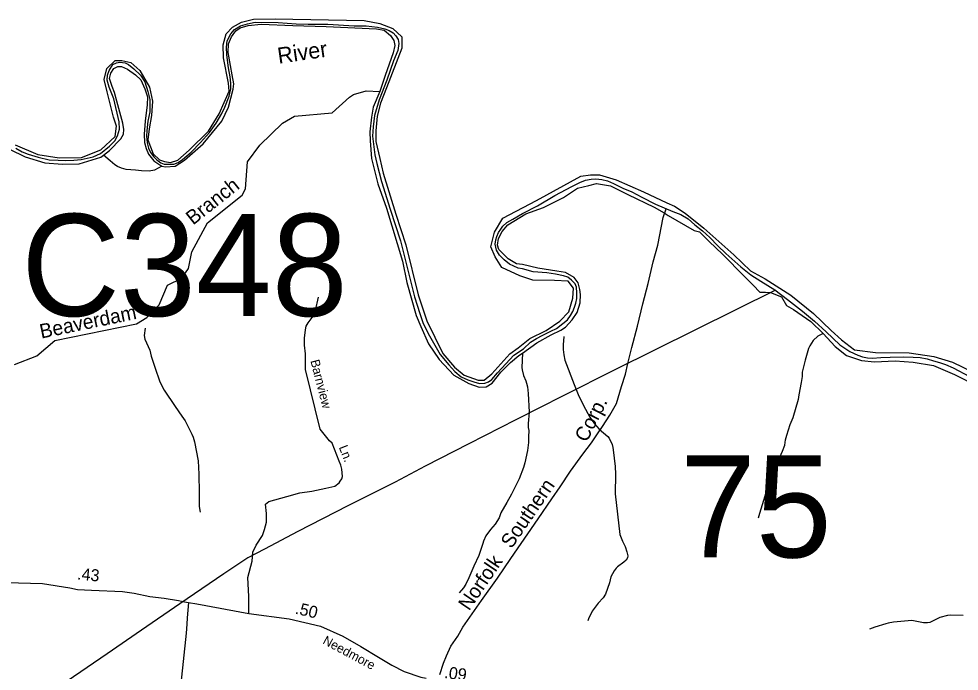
# Model space of a CAD drawing. Extents: x 1473865 to 1648260, y 639067 to 773536.
# Drawn here: x 1523619 to 1533439, y 753147 to 759964 of the extents above; entities that cross this region are included whole.
import ezdxf

# ---------------------------------------------------------------- set-up
doc = ezdxf.new("R2010")
doc.units = 0
for name, color, linetype in [('Exist Boundary Political CountyLine', 7, 'Continuous'), ('Exist Hydrographic Creek Single Shore', 7, 'Continuous'), ('Exist Hydrographic Creek Single Shore Label', 7, 'Continuous'), ('Exist Hydrographic Misc Water Feature', 7, 'Continuous'), ('Exist Hydrographic River Shore', 7, 'Continuous'), ('Exist Hydrographic River Shore Label', 7, 'Continuous'), ('Exist Railroad Mainline', 7, 'Continuous'), ('Exist Railroad Mainline Label', 7, 'Continuous'), ('Exist Road Non-System Type 51', 7, 'Continuous'), ('Exist Road Non-System Type 51 Label', 7, 'Continuous'), ('Exist Road Secondary Mileage Hundredths English Label', 7, 'Continuous'), ('Exist Road Secondary Structure Culvert Number Label', 7, 'Continuous'), ('Exist Road Secondary Structure Standard Bridge Number Label', 7, 'Continuous'), ('Exist Road Secondary Type 51 Attributed', 7, 'Continuous'), ('Exist Road Secondary Type 51 Label', 7, 'Continuous'), ('Exist Utilities Electrical Transmission Line', 7, 'Continuous')]:
    doc.layers.add(name, color=color, linetype=linetype)

msp = doc.modelspace()

# ---------------------------------------------------------------- linework, layer by layer
at = {"layer": 'Exist Boundary Political CountyLine'}
for points in [[(1523587.6, 758610.6), (1523655.9, 758574.6), (1523718.5, 758549.9), (1523822.9, 758519.5), (1523936.7, 758489.1), (1524028.7, 758485.3), (1524112.2, 758481.6), (1524195.7, 758485.3), (1524269.7, 758492.9), (1524334.2, 758506.2), (1524396.8, 758523.3), (1524470.8, 758557.5), (1524565.7, 758631.5), (1524622.6, 758690.4), (1524649.2, 758741.6), (1524670.1, 758811.9), (1524667.2, 758885.9), (1524612.2, 759128.9), (1524562.9, 759250.4), (1524542, 759322.5), (1524545.8, 759375.7), (1524562.9, 759425), (1524602.7, 759485.8), (1524640.7, 759504.8), (1524674.8, 759512.4), (1524729.8, 759502.9), (1524764, 759487.7), (1524819, 759442.1), (1524889.2, 759375.7), (1524934.7, 759305.4), (1524967, 759202.9), (1524988.8, 759119.4), (1524986.9, 758992.2), (1524968, 758893.5), (1524954.7, 758794.8), (1524953.7, 758735.9), (1524959.4, 758669.5), (1524972.7, 758610.6), (1524995.5, 758567), (1525029.6, 758523.3), (1525061.9, 758489.1), (1525101.7, 758458.8), (1525138.7, 758445.5), (1525193.7, 758443.6), (1525237.4, 758445.5), (1525282.9, 758460.7), (1525328.5, 758494.8), (1525417.6, 758568.9), (1525518.2, 758671.4), (1525609.3, 758775.8), (1525681.4, 758872.6), (1525740.2, 758975.1), (1525772.4, 759041.6), (1525816.1, 759155.5), (1525835.1, 759231.4), (1525835.1, 759292.2), (1525825.6, 759356.7), (1525808.5, 759451.6), (1525790.5, 759586.4), (1525786.7, 759666.1), (1525794.3, 759732.6), (1525834.1, 759806.6), (1525870.2, 759852.2), (1525934.7, 759890.1), (1526006.8, 759912.9), (1526088.4, 759928.1), (1526326.5, 759926.2), (1526514.3, 759912.9), (1526639.5, 759909.1), (1526844.5, 759907.2), (1527120.5, 759892), (1527245.8, 759890.1), (1527365.3, 759876.9), (1527441.2, 759859.8), (1527486.7, 759840.8), (1527528.5, 759816.1), (1527556.9, 759785.7), (1527581.6, 759747.8), (1527587.3, 759704.1), (1527575.9, 759633.9), (1527533.2, 759525.7), (1527461.1, 759322.5), (1527380.5, 759115.6), (1527334, 758954.2), (1527318.8, 758836.5), (1527313.1, 758737.8), (1527327.4, 758627.7)], [(1527327.4, 758627.7), (1527336.8, 758542.3), (1527357.7, 758453.1), (1527408, 758265.1), (1527498.1, 757974.7), (1527603.4, 757642.5), (1527687.9, 757308.4), (1527751.4, 757059.7), (1527806.4, 756883.1), (1527842.5, 756780.6), (1527908.9, 756651.5), (1528019.9, 756456), (1528111, 756349.7), (1528173.6, 756277.5), (1528240, 756224.4), (1528306.4, 756192.1), (1528370.9, 756169.3), (1528429.7, 756154.2), (1528486.7, 756157.9), (1528522.7, 756171.2), (1528558.8, 756195.9), (1528619.5, 756264.3), (1528704.9, 756359.2), (1528788.3, 756450.3), (1528887.9, 756516.7), (1528961.9, 756585.1), (1529024.6, 756624.9), (1529083.4, 756655.3), (1529176.4, 756699), (1529234.2, 756729.4), (1529300.6, 756778.7), (1529348.1, 756818.6), (1529380.3, 756864.1), (1529403.1, 756905.9), (1529422.1, 756951.5), (1529435.3, 756991.3), (1529446.7, 757042.6), (1529446.7, 757099.5), (1529442.9, 757158.4), (1529427.8, 757196.4), (1529391.7, 757234.3), (1529353.8, 757262.8), (1529306.3, 757278), (1529224.7, 757297), (1529133.7, 757310.3), (1528991.4, 757321.6), (1528877.5, 757350.1), (1528833.9, 757357.7), (1528744.7, 757401.4), (1528687.8, 757445), (1528638.4, 757494.4), (1528606.2, 757545.7), (1528592.9, 757610.2), (1528601.4, 757653.9), (1528610.9, 757689.9), (1528629.9, 757729.8), (1528652.7, 757765.9), (1528673.5, 757796.2), (1528715.3, 757834.2), (1528777.9, 757870.3), (1528878.5, 757929.1), (1529034, 758010.8), (1529215.2, 758119), (1529395.5, 758210.1), (1529477.1, 758253.8), (1529537.8, 758278.4), (1529596.6, 758287.9), (1529644.1, 758291.7), (1529706.7, 758284.1), (1529767.4, 758270.8), (1529828.1, 758244.3), (1529927.7, 758193), (1530018.8, 758155), (1530125, 758100), (1530267.3, 758027.8), (1530358.4, 757988), (1530448.5, 757951.9), (1530532, 757917.7), (1530609.8, 757874.1), (1530680, 757811.4), (1530759.7, 757748.8), (1530833.7, 757678.5), (1530919.1, 757591.2), (1531001.6, 757511.5), (1531157.2, 757371), (1531261.6, 757287.5), (1531365.9, 757222.9), (1531514.9, 757131.8), (1531645.8, 757029.3), (1531803.3, 756907.8), (1531928.5, 756805.3), (1532049, 756693.3), (1532191.3, 756558.5), (1532297.6, 756488.3), (1532379.1, 756450.3), (1532430.4, 756433.2), (1532481.6, 756421.8), (1532534.7, 756418), (1532622, 756423.7), (1532716.9, 756427.5), (1532854.4, 756433.2)], [(1532854.4, 756433.2), (1532958.8, 756427.5), (1533032.8, 756423.7), (1533104.9, 756410.4), (1533171.3, 756391.5), (1533233.9, 756372.5), (1533296.5, 756353.5), (1533376.2, 756317.4), (1533547, 756228.2)]]:
    msp.add_lwpolyline(points, dxfattribs=at)
at = {"layer": 'Exist Hydrographic Creek Single Shore'}
msp.add_lwpolyline([(1523573.8, 756350.3), (1523808.8, 756444.1), (1523994.8, 756601.2), (1524847.8, 756777.6), (1524956.8, 756844.3), (1525084.8, 756976.4), (1525170.8, 757181.4), (1525321.8, 757253.9), (1525390.8, 757354.2), (1525426.8, 757527.5), (1525589.9, 757832.7), (1525952.8, 758120.8), (1525986.8, 758185.8), (1526007.9, 758470.9), (1526135.8, 758642.3), (1526372.8, 758873.9), (1526499.8, 758946.8), (1526891.8, 758981.6), (1527071.3, 759143.3), (1527115.7, 759174.5), (1527245.6, 759212.4), (1527388.7, 759205.8)], dxfattribs=at)
at = {"layer": 'Exist Hydrographic Misc Water Feature'}
for points in [[(1525113.7, 758425.4), (1525037.9, 758384), (1524981.6, 758373.3), (1524901.6, 758375.2), (1524837.7, 758380.7), (1524742, 758389), (1524690.2, 758402.1), (1524650.6, 758419.1), (1524623, 758437.7), (1524573.9, 758478.8), (1524504.2, 758539.2)], [(1524938.9, 756732.5), (1524928.6, 756655.5), (1524933.7, 756615.4), (1524987.1, 756502.2), (1525001.7, 756437.9), (1525039.1, 756325.1), (1525091.7, 756172), (1525137.6, 756082.9), (1525253.8, 755912.3), (1525322.7, 755811.1), (1525357.3, 755764.5), (1525427.3, 755624.4), (1525438.5, 755592.1), (1525453.5, 755543.8), (1525493.7, 755344.4), (1525497.8, 755206.9), (1525501.4, 755010.9), (1525501.6, 754931), (1525502.1, 754867.1), (1525512.9, 754810.8)], [(1532019.1, 756675.5), (1531963.3, 756646.3), (1531914.2, 756601.5), (1531879, 756546.3), (1531866.4, 756520.6), (1531829.6, 756397.6), (1531798.7, 756270.4), (1531798.4, 756227.1), (1531788.3, 756162.7), (1531765.3, 756035.3), (1531760.8, 756011.4), (1531756.3, 755987.5), (1531699.9, 755793), (1531670.3, 755721.7), (1531635.7, 755610.6), (1531622.6, 755562.9), (1531618.1, 755539), (1531613.4, 755507.1), (1531591.9, 755443.7), (1531520.3, 755285.5), (1531471.7, 755185), (1531427.3, 755063.7), (1531418.4, 755024), (1531409.2, 754976.2), (1531353.2, 754793.6), (1531338.1, 754746)], [(1529310.9, 756645.9), (1529305, 756558.8), (1529303.8, 756508.9), (1529310.5, 756452.7), (1529321.3, 756396.5), (1529419.5, 756142.3), (1529461.1, 756037.4), (1529514.6, 755924.2), (1529581.8, 755802.7), (1529630.3, 755733.6), (1529681, 755676.4), (1529771.3, 755600.4), (1529782.9, 755582.1), (1529813.4, 755517.4), (1529820.6, 755485.3), (1529824.1, 755461.2), (1529848.1, 755284.7), (1529851, 755205.8), (1529845.6, 755001), (1529896.1, 754576), (1529922.1, 754505.7), (1529949.2, 754450.8), (1529967.9, 754394.4), (1529979, 754354.2), (1529974.5, 754330.3), (1529959.9, 754306.6), (1529937.5, 754285.2), (1529872.4, 754238.7), (1529856, 754223.1), (1529835.4, 754195.6), (1529802, 754134.5), (1529788.5, 754070.8), (1529745.9, 753951.9), (1529721, 753914.5), (1529667.7, 753859.7), (1529605.8, 753775.3), (1529568, 753696.2), (1529561.5, 753672.4)], [(1528880.1, 756469.6), (1528871.4, 756319.1), (1528874.9, 756295), (1528889.7, 756238.7), (1528912.3, 756182.2), (1528919.8, 756158.1), (1528930.9, 756117.8), (1528939, 756050), (1528948.9, 755853.6), (1528938.2, 755733.9), (1528937.2, 755693.9), (1528944.5, 755661.7), (1528943.1, 755597.8), (1528941.6, 755535.9), (1528931.8, 755454.2), (1528904.8, 755322.9), (1528887.8, 755275.3), (1528845.1, 755156.4), (1528765.5, 754998.3), (1528715.5, 754911.5), (1528653, 754801.1), (1528635.8, 754749.5), (1528592.3, 754684.6), (1528545.1, 754629.7), (1528495.5, 754560.9), (1528470.2, 754505.5), (1528465.7, 754481.7), (1528421.8, 754357.3), (1528372.3, 754244), (1528317.6, 754121.3), (1528288, 754058), (1528263.2, 754018.6), (1528218, 753965.7)], [(1533481.2, 753728.2), (1533349.2, 753731.3), (1533317.1, 753728.1), (1533236.8, 753710), (1533131.6, 753656.5), (1533107.5, 753653), (1533067.5, 753654), (1532943.9, 753676.9), (1532751.6, 753661.4), (1532695.3, 753650.7), (1532671.2, 753643.3), (1532558.3, 753606), (1532501.9, 753585.3)]]:
    msp.add_lwpolyline(points, dxfattribs=at)
at = {"layer": 'Exist Hydrographic River Shore'}
for points in [[(1525113.7, 758425.4), (1525150.6, 758415.4), (1525250.9, 758425.3), (1525349.6, 758486.2), (1525543.6, 758657.3), (1525737.7, 758895.9), (1525808.1, 759039.8), (1525859.1, 759227.4), (1525864, 759283.3), (1525845.9, 759377.1), (1525829.5, 759474.2), (1525806.5, 759611.6), (1525809.8, 759702.1), (1525839.4, 759776.1), (1525885.4, 759837), (1525931.4, 759868.3), (1526015.3, 759894.6), (1526149.7, 759908.9), (1526481.8, 759894.1), (1526827.1, 759882.6), (1527353.8, 759859.7), (1527432.7, 759843.3), (1527501.8, 759790.6), (1527534.7, 759736.3), (1527544.5, 759683.6), (1527528.1, 759609.6), (1527445.9, 759371), (1527388.7, 759205.8)], [(1525141, 758472.1), (1525204.2, 758462.7), (1525279.1, 758486.2), (1525398.5, 758591.6), (1525599.8, 758790.7), (1525712.1, 758971), (1525814.6, 759206.1), (1525807.5, 759292.8), (1525758.4, 759555.1), (1525753.7, 759691), (1525784.1, 759805.7), (1525852, 759876), (1525944.3, 759928.7), (1526070.7, 759959.1), (1526295.4, 759963.8), (1527224.6, 759945.1), (1527388.5, 759914.6), (1527526.5, 759860.7), (1527620.2, 759776.4), (1527620.2, 759657), (1527460.4, 759243.9), (1527397.2, 759082.3), (1527362.1, 758946.4), (1527345.7, 758791.8), (1527348.1, 758681.7), (1527387.7, 758505.6), (1527425.1, 758351), (1527556.2, 757922.4), (1527661.5, 757603.8), (1527790, 757080.7), (1527879, 756806.6), (1528047.2, 756468.5), (1528168.9, 756325.6), (1528269.5, 756239), (1528414.6, 756187.4), (1528480.2, 756187.4), (1528557.4, 756253), (1528747, 756463.8), (1528835, 756526.6)], [(1523582, 758647.7), (1523818.4, 758544.6), (1524040.7, 758511.8), (1524273.6, 758514.5), (1524474.9, 758594.2), (1524624.7, 758732.4), (1524640.9, 758841.2), (1524608.1, 758937.2), (1524542.6, 759199.5), (1524509.8, 759328.4), (1524540.2, 759445.5), (1524624.5, 759529.8), (1524694.7, 759529.8), (1524790.7, 759506.4), (1524881.9, 759424.4), (1524984.9, 759251.1), (1525015.4, 759103.5), (1525003.7, 758953.6), (1524980.2, 758813.1), (1524966.2, 758698.3), (1525024, 758551.7), (1525087.2, 758490.8), (1525141, 758472.1)], [(1524504.2, 758539.2), (1524565, 758588.5), (1524686.4, 758708.1), (1524714.3, 758759.1), (1524716, 758808.5), (1524706.1, 758874.3), (1524642, 759104.7), (1524617.3, 759192.7), (1524594.3, 759255.3), (1524566.3, 759339.2), (1524581.1, 759396.8), (1524612.4, 759444.5), (1524653.5, 759465.9), (1524692.9, 759464.3), (1524755.4, 759436.3), (1524839.3, 759377), (1524891.9, 759327.7), (1524936.3, 759230.6), (1524962.6, 759148.3), (1524961, 759064.4), (1524939.6, 758893.2), (1524929.7, 758756.7), (1524932.8, 758670.5), (1524947.6, 758608), (1524973.9, 758550.4), (1525029.8, 758479.7), (1525113.7, 758425.4)], [(1527388.7, 759205.8), (1527318, 759041.2), (1527301.6, 758937.6), (1527283.5, 758782.9), (1527286.7, 758688.9), (1527303.1, 758504.6), (1527367.3, 758238), (1527459.3, 757984.6), (1527625, 757431.7), (1527671, 757209.6), (1527769.3, 756862.4), (1527817, 756750.5), (1527897.6, 756567.9), (1528007.7, 756403.3), (1528160.7, 756242), (1528316.9, 756153.2), (1528427.9, 756114.2), (1528498.7, 756119.1), (1528562.8, 756157), (1528653.2, 756272.2), (1528751.9, 756374.2), (1528842.3, 756446.6), (1528880.1, 756469.6)], [(1523521, 758601.6), (1523684.4, 758521), (1523890, 758458.4), (1524077.4, 758443.6), (1524248.4, 758448.6), (1524474.6, 758517.8), (1524504.2, 758539.2)], [(1528835, 756526.6), (1528956.8, 756622.6), (1529125.3, 756707), (1529270.4, 756803), (1529364, 756903.7), (1529406.1, 757044.3), (1529410.8, 757149.7), (1529356.9, 757223.8), (1529214.1, 757230.8), (1528987.1, 757233.2), (1528851.4, 757277.7), (1528664.1, 757366.7), (1528593.9, 757476.8), (1528549.4, 757582.2), (1528586.9, 757734.4), (1528673.3, 757880.7), (1529026.7, 758065.7), (1529487.8, 758321.1), (1529588.5, 758335.1), (1529684.4, 758335.1), (1529857.6, 758281.2), (1530143.9, 758154.7), (1530385, 758040)], [(1529328, 756742), (1529398.7, 756817.7), (1529451.3, 756896.7), (1529479.3, 756997.1), (1529485.9, 757084.3), (1529479.1, 757134.4), (1529459.4, 757206.8), (1529416.6, 757261.1), (1529329.5, 757312.1), (1529237.4, 757326.9), (1529038.4, 757358.2), (1528878.9, 757397.7), (1528815.4, 757403.6), (1528728.2, 757456.3), (1528632.9, 757553.4), (1528618.1, 757597.8), (1528627.9, 757666.9), (1528667.4, 757741), (1528726.6, 757810.1), (1528914.1, 757925.3), (1529097.7, 757993.2), (1529306.5, 758096.9), (1529452.9, 758195.6), (1529572.9, 758223.6), (1529650.2, 758241.7), (1529796.5, 758218.7), (1529979, 758129.8), (1530252, 757994.9), (1530358, 757937.8)], [(1530385, 758040), (1530466.9, 758004.8), (1530576.9, 757932.2), (1530771.1, 757775.3), (1531087.1, 757496.5), (1531260.3, 757330.2), (1531412.9, 757245.8), (1531679.7, 757077.1), (1531916.1, 756885.1), (1532103.4, 756707)], [(1530358, 757937.8), (1530400.7, 757909.8), (1530670.4, 757753.5), (1530726.3, 757737), (1530826.6, 757638.3), (1530966.4, 757505), (1531195.3, 757271.2), (1531285.7, 757180.7), (1531358.1, 757106.7), (1531417.2, 757106.7), (1531469.9, 757103.4), (1531581.7, 757057.3), (1531634.3, 756968.4), (1531708.3, 756927.3), (1531890.8, 756802.2), (1532019.1, 756675.5)], [(1528880.1, 756469.6), (1529029.1, 756579.6), (1529178.7, 756661.9), (1529277.4, 756709.7), (1529328, 756742)], [(1532019.1, 756675.5), (1532145.1, 756541.4), (1532263.5, 756447.6), (1532419.7, 756393.3), (1532554.5, 756378.5), (1532769.9, 756390.1), (1532956.5, 756375.5), (1533171.9, 756341), (1533390.6, 756248.8), (1533637.3, 756122.1), (1534021, 755892.8), (1534330.1, 755705.2), (1534460, 755627.9), (1534542.2, 755535.7), (1534609.6, 755422.2), (1534635.6, 755149.9), (1534671.7, 754906.4), (1534712.1, 754650.6)], [(1532103.4, 756707), (1532208.7, 756611), (1532344.5, 756505.6), (1532564.5, 756477.5), (1532915.6, 756475.1), (1533173.8, 756436.3), (1533370.4, 756375.4), (1533585.7, 756272.4), (1533964.9, 756063.9), (1534393.2, 755813.3), (1534541.9, 755695), (1534651.9, 755603.6), (1534694, 755467.8), (1534717.4, 755198.4), (1534729.1, 755041.5), (1534782.8, 754841.8), (1534848.3, 754675.5), (1534974.7, 754434.2), (1535098.7, 754277.3), (1535435.8, 754031.3), (1535879.1, 753868.9), (1536255.9, 753733.1), (1536569.6, 753634.7), (1536822.3, 753437.9)]]:
    msp.add_lwpolyline(points, dxfattribs=at)
at = {"layer": 'Exist Railroad Mainline'}
for points in [[(1528617.9, 754120.6), (1528755.7, 754323.6), (1529043.3, 754741), (1529184.9, 754947.6), (1529272.1, 755072.9), (1529381.5, 755235.8), (1529509, 755416.7), (1529601, 755533.5), (1529661.8, 755629.1), (1529714.8, 755703.3), (1529789.8, 755821.2), (1529859.4, 755944.5), (1529913, 756121.4), (1529955.8, 756250), (1529978.9, 756362.5), (1530020.3, 756528.1), (1530080.3, 756751.6), (1530134.2, 756985.3), (1530190.1, 757196.7), (1530243.9, 757424.3), (1530291.5, 757599.8), (1530348.4, 757887.8), (1530379.3, 757979.6)], [(1528016.8, 753114.2), (1528054.3, 753232.1), (1528086.2, 753308.1), (1528129.1, 753409.7), (1528202.8, 753512.5), (1528255.7, 753605.9), (1528328.6, 753713.3), (1528450.1, 753886.3), (1528617.9, 754120.6)]]:
    msp.add_lwpolyline(points, dxfattribs=at)
at = {"layer": 'Exist Road Non-System Type 51'}
msp.add_lwpolyline([(1526020.7, 753749.9), (1526020.7, 753928), (1526012.2, 754127.3), (1526056.3, 754298.5), (1526063.6, 754392.4), (1526097.4, 754465.5), (1526162.7, 754566.7), (1526184.1, 754626.4), (1526205.1, 754704), (1526207.1, 754795.7), (1526197, 754892.6), (1526229.4, 754922), (1526419, 754971.3), (1526553.6, 755009.4), (1526679.9, 755029.4), (1526824.2, 755059.3), (1526918.8, 755079.8), (1526963.4, 755116.2), (1526975.1, 755131.3), (1526992.4, 755157.8), (1526999.7, 755182.9), (1526990.8, 755257.1), (1526981.5, 755299.3), (1526963.9, 755341.5), (1526890.5, 755528.6), (1526863.8, 755552.8), (1526821.4, 755607.9), (1526765.4, 755675.3), (1526613.8, 756299), (1526611.4, 756464.8), (1526602.6, 756552.8), (1526601.7, 756626.8), (1526612.9, 756712.7), (1526621.5, 756752.5), (1526639.8, 756786.4), (1526704.9, 756871.5), (1526717.6, 756915.3), (1526747.5, 757056.9)], dxfattribs=at)
at = {"layer": 'Exist Road Secondary Type 51 Attributed'}
for points in [[(1523142.2, 754089.4), (1523361.5, 754076.8), (1523868.3, 754064), (1524151.5, 754019.4), (1524231.8, 754001.6), (1524379, 753995.6), (1524701.6, 753979.2), (1524825, 753964.4), (1524989.1, 753927.4), (1525136.9, 753911.4), (1525285.5, 753884.8), (1525349.3, 753872.3), (1525391.1, 753863.9)], [(1525391.1, 753863.9), (1525376.8, 753706.8), (1525373.5, 753638.9), (1525366.1, 753545.1), (1525312.9, 753019.9), (1525293.9, 752803.5), (1525264.2, 752427.8), (1525234.6, 752032), (1525212.3, 751797.6), (1525204.9, 751600.5), (1525164.4, 751254.7), (1525130.7, 751148.3), (1525089.8, 751029.3), (1525026.6, 750876.8), (1524978.2, 750754), (1524915.1, 750620.1), (1524874.2, 750452.7), (1524851.9, 750274.1), (1524848.1, 749868.6), (1524850.7, 749503), (1524827.7, 749367), (1524778.8, 749197.3), (1524690.1, 748922.5)], [(1525391.1, 753863.9), (1525477.9, 753852.5), (1526020.7, 753749.9), (1526441.6, 753694.8), (1526770.4, 753618.1), (1527003, 753514.7), (1527191.5, 753403.9), (1527375.4, 753294), (1527515.2, 753209.2), (1527642.3, 753145.6), (1527818, 753085.4), (1527873.7, 753075.6)]]:
    msp.add_lwpolyline(points, dxfattribs=at)
at = {"layer": 'Exist Utilities Electrical Transmission Line'}
msp.add_lwpolyline([(1531519.7, 757128.1), (1529843.3, 756294.8), (1529305.2, 756025.7), (1528809.2, 755772.2), (1528319.1, 755522.6), (1527863.1, 755288.9), (1527549.8, 755121.7), (1527056, 754876.2), (1526533.7, 754607), (1526184.4, 754424.1), (1526011.6, 754331.8), (1525760.2, 754166), (1525299.5, 753850.3), (1524899.4, 753577.9), (1524543.4, 753329.1), (1524125, 753043)], dxfattribs=at)

# ---------------------------------------------------------------- texts
at = {"layer": 'Exist Hydrographic Creek Single Shore Label'}
for s, rotation, p in [('Branch', 38.44203, (1525438.9, 757803.2)), ('Beaverdam', 11.68686, (1523853.9, 756622.1))]:
    msp.add_text(s, height=150, rotation=rotation, dxfattribs=at).set_placement(p)
at = {"layer": 'Exist Hydrographic River Shore Label'}
msp.add_text('River', height=167.32, rotation=8.33753, dxfattribs=at).set_placement((1526332.9, 759493.7))
at = {"layer": 'Exist Railroad Mainline Label'}
for s, rotation, p in [('Corp.', 62.96443, (1529549, 755530.5)), ('Southern', 55.57054, (1528763.5, 754419.8)), ('Norfolk', 55.82592, (1528321, 753770.8))]:
    msp.add_text(s, height=150, rotation=rotation, dxfattribs=at).set_placement(p)
at = {"layer": 'Exist Road Non-System Type 51 Label'}
for s, rotation, p in [('Barnview', 284.43904, (1526663.4, 756390.5)), ('Ln.', 291.42661, (1526959.5, 755487.4))]:
    msp.add_text(s, height=95, rotation=rotation, dxfattribs=at).set_placement(p)
at = {"layer": 'Exist Road Secondary Mileage Hundredths English Label'}
for s, rotation, p in [('.43', 354.54919, (1524224.8, 754105.7)), ('.50', 346.87294, (1526497.9, 753749.9)), ('.09', 352.46269, (1528056.9, 753077.2))]:
    msp.add_text(s, height=125, rotation=rotation, dxfattribs=at).set_placement(p)
at = {"layer": 'Exist Road Secondary Structure Culvert Number Label'}
msp.add_text('C348', height=1066.27, dxfattribs=at).set_placement((1523645.5, 756858.3))
at = {"layer": 'Exist Road Secondary Structure Standard Bridge Number Label'}
msp.add_text('75', height=1066.27, dxfattribs=at).set_placement((1530522.2, 754336.6))
at = {"layer": 'Exist Road Secondary Type 51 Label'}
msp.add_text('Needmore', height=95, rotation=331.76218, dxfattribs=at).set_placement((1526785.5, 753439.6))

doc.saveas('drawing.dxf')
